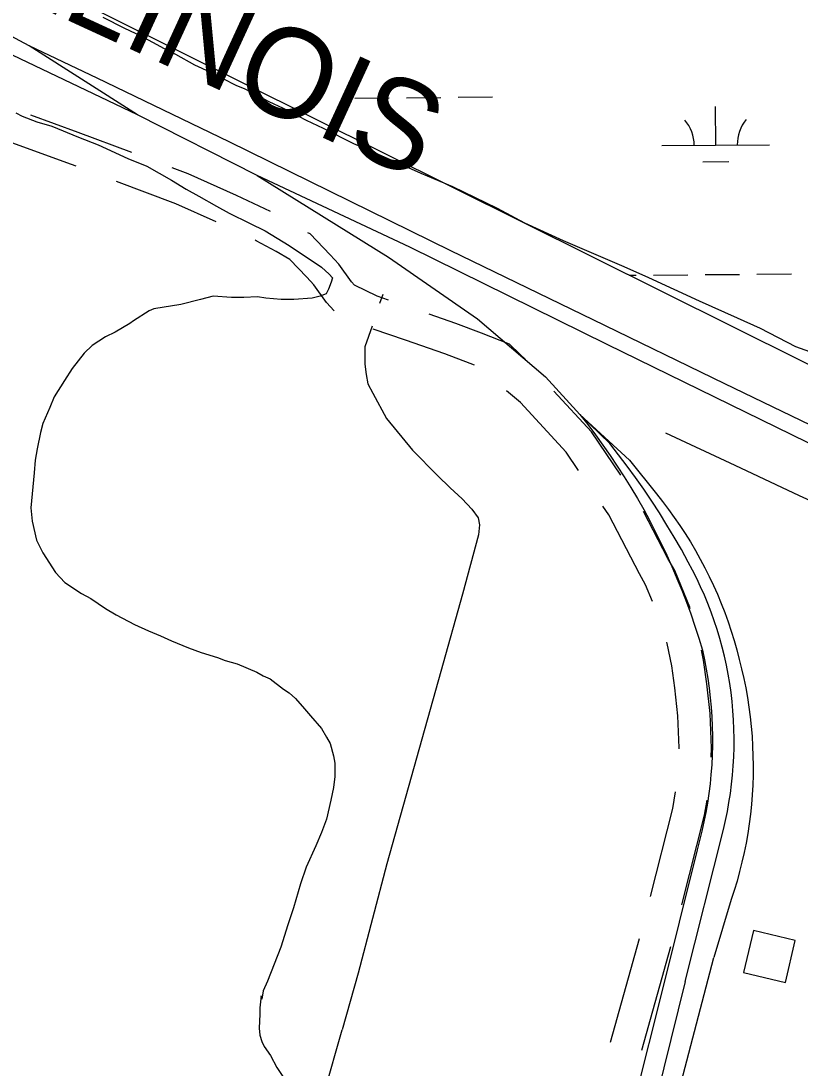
# Model space of a CAD drawing. Extents: x 3567028 to 3605064, y 510945 to 536587.
# Drawn here: x 3590344 to 3591068, y 527387 to 528359 of the extents above; entities that cross this region are included whole.
import ezdxf

# ---------------------------------------------------------------- set-up
doc = ezdxf.new("R2010")
doc.units = 0
for name, color, linetype in [('V-BLDG-OTLN', 7, 'Continuous'), ('V-RAIL-IDEN', 7, 'Continuous'), ('V-RAIL-TRAK', 7, 'Continuous'), ('V-ROAD-CNTR', 7, 'Continuous'), ('V-SITE-VEGE', 7, 'Continuous'), ('V-TOPO-SHOR', 7, 'Continuous'), ('V-WETL-SWMP', 7, 'Continuous')]:
    doc.layers.add(name, color=color, linetype=linetype)

msp = doc.modelspace()

# ---------------------------------------------------------------- linework, layer by layer
at = {"layer": 'V-BLDG-OTLN'}
msp.add_lwpolyline([(3591024.26, 527514.69), (3591015.07, 527475.76), (3591054, 527466.57), (3591063.19, 527505.49)], close=True, dxfattribs=at)
at = {"layer": 'V-RAIL-TRAK'}
msp.add_line((3590452.42, 528271.53), (3590351.95, 528335.56), dxfattribs=at)
for points in [[(3592132.06, 527451.18), (3591932.31, 527548.85), (3591717.34, 527653.88), (3591493.41, 527764), (3591297.1, 527859.49), (3591102.84, 527953.54), (3590888.58, 528058.55), (3590705.43, 528148.84), (3590563.66, 528215.09), (3590452.42, 528271.53), (3590302.39, 528342.87), (3590276.81, 528355.35), (3590171.73, 528406.06)], [(3592150.34, 527459.48), (3591976.41, 527545.36), (3591813.29, 527625.39), (3591679.66, 527690.99), (3591515.58, 527769.64), (3591418.83, 527817.59), (3591300.63, 527875.36), (3591166.3, 527940.74), (3590997.62, 528022.07), (3590875.5, 528081.33), (3590743.47, 528145.3), (3590537.5, 528246.61), (3590414.86, 528305.42), (3590351.95, 528335.56), (3590283.59, 528372.12)], [(3590563.66, 528215.09), (3590685.63, 528139.52), (3590768.19, 528082.34), (3590831.24, 528028.43), (3590863.28, 527993.42), (3590870.56, 527984.12), (3590877.67, 527974.69), (3590884.6, 527965.13), (3590891.36, 527955.44), (3590897.94, 527945.63), (3590904.33, 527935.7), (3590910.54, 527925.65), (3590916.56, 527915.49), (3590922.4, 527905.21), (3590928.04, 527894.84), (3590933.49, 527884.36), (3590938.74, 527873.78), (3590943.8, 527863.1), (3590948.66, 527852.34), (3590953.32, 527841.48), (3590957.78, 527830.55), (3590962.03, 527819.53), (3590966.09, 527808.43), (3590969.93, 527797.26), (3590973.57, 527786.02), (3590977, 527774.72), (3590978.88, 527766.01), (3590980.55, 527757.25), (3590982, 527748.46), (3590983.25, 527739.63), (3590984.29, 527730.78), (3590985.11, 527721.9), (3590985.72, 527713.01), (3590986.12, 527704.11), (3590986.31, 527695.19), (3590986.27, 527686.28), (3590986.03, 527677.37), (3590985.58, 527668.47), (3590984.91, 527659.58), (3590984.02, 527650.71), (3590982.93, 527641.86), (3590981.62, 527633.05), (3590980.11, 527624.26), (3590978.38, 527615.52), (3590976.45, 527606.82), (3590974.3, 527598.17), (3590971.95, 527589.57), (3590938.7, 527455.28)], [(3590863.28, 527993.42), (3590909.13, 527951.1), (3590934.26, 527919.75), (3590939.96, 527912.64), (3590945.5, 527905.41), (3590950.86, 527898.04), (3590956.05, 527890.55), (3590961.05, 527882.94), (3590965.88, 527875.21), (3590970.52, 527867.38), (3590974.98, 527859.43), (3590979.25, 527851.38), (3590983.33, 527843.23), (3590987.21, 527834.99), (3590990.89, 527826.66), (3590994.38, 527818.24), (3590997.67, 527809.75), (3591000.76, 527801.18), (3591003.64, 527792.53), (3591006.32, 527783.82), (3591008.79, 527775.06), (3591011.06, 527766.23), (3591013.28, 527757.46), (3591015.29, 527748.64), (3591017.1, 527739.78), (3591018.7, 527730.87), (3591020.08, 527721.93), (3591021.27, 527712.96), (3591022.24, 527703.97), (3591023, 527694.95), (3591023.55, 527685.92), (3591023.88, 527676.88), (3591024.01, 527667.83), (3591023.92, 527658.79), (3591023.63, 527649.75), (3591023.12, 527640.71), (3591022.4, 527631.7), (3591021.47, 527622.7), (3591020.32, 527613.72), (3591018.98, 527604.77), (3591017.42, 527595.86), (3591015.65, 527586.99), (3591013.67, 527578.16), (3591011.49, 527569.38), (3591009.11, 527560.65), (3591006.52, 527551.98), (3591003.73, 527543.38), (3590987.55, 527489.79)], [(3590960.94, 527467.3), (3590996.41, 527608.39), (3590998.35, 527616.71), (3591000.09, 527625.07), (3591001.61, 527633.48), (3591002.93, 527641.92), (3591004.04, 527650.39), (3591004.94, 527658.88), (3591005.62, 527667.4), (3591006.1, 527675.93), (3591006.36, 527684.46), (3591006.41, 527693.01), (3591006.25, 527701.55), (3591005.88, 527710.08), (3591005.29, 527718.6), (3591004.49, 527727.11), (3591003.49, 527735.59), (3591002.27, 527744.05), (3591000.84, 527752.47), (3590999.2, 527760.85), (3590997.36, 527769.2), (3590995.31, 527777.49), (3590993.05, 527785.73), (3590990.59, 527793.91), (3590987.93, 527802.03), (3590985.07, 527810.07), (3590982.01, 527818.05), (3590978.75, 527825.94), (3590975.29, 527833.76), (3590971.65, 527841.48), (3590967.81, 527849.11), (3590963.78, 527856.65), (3590957.4, 527868.19), (3590950.82, 527879.63), (3590944.03, 527890.94), (3590937.05, 527902.12), (3590929.86, 527913.19), (3590922.48, 527924.12), (3590914.9, 527934.92), (3590907.13, 527945.58), (3590899.18, 527956.1), (3590891.03, 527966.47), (3590863.28, 527993.42)], [(3590510.51, 525699.97), (3590536.46, 525754.51), (3590543.97, 525769.51), (3590552.84, 525788.59), (3590557.62, 525800.87), (3590563.77, 525823.37), (3590578.81, 525875.87), (3590623.92, 526053.83), (3590668.35, 526230.43), (3590709.36, 526394.75), (3590758.57, 526589.76), (3590818.04, 526824.31), (3590868.62, 527024.09), (3590928.77, 527264.78), (3590987.55, 527489.79)], [(3590960.94, 527467.3), (3590914.46, 527279.79), (3590858.41, 527060.24), (3590804.41, 526850.23), (3590738.8, 526589.77), (3590667.71, 526311.58), (3590658.83, 526275.44), (3590647.89, 526235.21), (3590636.27, 526179.98), (3590628.75, 526145.89), (3590620.54, 526100.2), (3590617.11, 526068.15), (3590609.17, 525995.63)], [(3590938.7, 527455.28), (3590892.22, 527271.19), (3590840.95, 527064.59), (3590771.92, 526789.81), (3590681.69, 526425.7), (3590616.07, 526167.29), (3590609.93, 526148.88), (3590602.41, 526127.74), (3590583.98, 526086.83), (3590571.68, 526052.06), (3590562.11, 526013.88), (3590554.6, 525987.97), (3590518.37, 525844.1), (3590517, 525833.87), (3590517.67, 525807.28), (3590514.89, 525724.76), (3590513.52, 525713.17), (3590510.1, 525698.17), (3590491.65, 525623.17), (3590461.58, 525516.12)]]:
    msp.add_lwpolyline(points, dxfattribs=at)
at = {"layer": 'V-ROAD-CNTR'}
for p, q in [((3590891.73, 527411.13), (3590918.48, 527507.48)), ((3590920.78, 527403.61), (3590947.52, 527499.96))]:
    msp.add_line(p, q, dxfattribs=at)
for points in [[(3590447.08, 528236.47), (3590397.38, 528255.15), (3590353.31, 528271.19)], [(3590395.42, 528223.84), (3590386.97, 528227.01), (3590329.79, 528247.82), (3590311.94, 528259.46), (3590306.31, 528266.25)], [(3590575.83, 528181.71), (3590544.39, 528196.57), (3590499.41, 528216.8), (3590484.52, 528222.4)], [(3590525.48, 528172.18), (3590487.97, 528189.05), (3590432.86, 528209.77)], [(3590635.14, 528089.69), (3590627.8, 528097.38), (3590616.26, 528113.78), (3590609.51, 528120.86), (3590593.78, 528137.35), (3590581.33, 528144.85), (3590562.6, 528154.77), (3590561.69, 528155.21)], [(3590685.59, 528099.58), (3590674.93, 528103.27), (3590653.89, 528113.5), (3590651.05, 528116.47), (3590639.51, 528132.88), (3590631.21, 528141.58), (3590612.71, 528160.97), (3590610.72, 528162.17)], [(3590812.65, 528044.5), (3590807.41, 528049.54), (3590797.7, 528058.79), (3590771.95, 528068.84), (3590748.04, 528077.92), (3590723.38, 528086.47)], [(3590765.43, 528039.18), (3590761.17, 528040.85), (3590737.8, 528049.72), (3590701.13, 528062.43), (3590671.26, 528072.79)], [(3590861.93, 527941.61), (3590850.36, 527958.63), (3590807.92, 528004.51), (3590795.12, 528015.56)], [(3590901.09, 527937.36), (3590873.91, 527977.36), (3590838.85, 528015.26)], [(3590930.54, 527819.97), (3590924.21, 527835.51), (3590918.5, 527845.56), (3590889.92, 527900.42), (3590884.41, 527908.53)], [(3590965.48, 527813.46), (3590965.12, 527814.6), (3590951.26, 527848.64), (3590944.85, 527859.91), (3590922.17, 527903.44)], [(3590955.41, 527683.16), (3590955.48, 527684.33), (3590954.16, 527713.95), (3590951.36, 527739.95), (3590948.44, 527760.38), (3590944.29, 527781.01), (3590943.88, 527782.3)], [(3590984.99, 527675.57), (3590985.53, 527684.05), (3590984.09, 527716.23), (3590981.13, 527743.67), (3590978.02, 527765.46), (3590976.11, 527774.95)], [(3590928.64, 527546.17), (3590949.51, 527627.82), (3590952.1, 527643.33)], [(3590957.68, 527538.65), (3590978.89, 527621.63), (3590981.25, 527635.79)]]:
    msp.add_lwpolyline(points, dxfattribs=at)
at = {"layer": 'V-SITE-VEGE'}
for points in [[(3591093.11, 528045.7), (3591063.71, 528056.29), (3591030.79, 528073.36), (3591009.63, 528082.77), (3590974.36, 528098.66), (3590927.33, 528120.43), (3590904.4, 528130.44), (3590847.96, 528154.57), (3590812.1, 528171.04), (3590786.82, 528184.57), (3590745.08, 528204.58), (3590715.69, 528216.94), (3590676.3, 528234.59), (3590653.37, 528244.6), (3590625.16, 528258.72), (3590609.28, 528266.37), (3590588.12, 528277.55), (3590574.6, 528283.44), (3590552.26, 528295.21), (3590544.03, 528298.73), (3590519.93, 528311.09), (3590505.82, 528317.56), (3590488.18, 528327.56), (3590477.6, 528332.86), (3590455.85, 528344.63), (3590440.56, 528351.69), (3590420.58, 528361.69)], [(3590339.43, 528273.27), (3590345.31, 528270.33), (3590358.83, 528265.03), (3590372.94, 528260.91), (3590397.63, 528250.91), (3590415.86, 528243.84), (3590443.49, 528230.9), (3590461.13, 528223.83), (3590484.05, 528210.89), (3590497.57, 528202.65), (3590509.33, 528196.18), (3590525.79, 528186.77), (3590537.55, 528180.3), (3590556.36, 528170.88), (3590571.06, 528163.82), (3590593.39, 528150.29), (3590623.37, 528130.29), (3590630.43, 528123.82), (3590633.37, 528120.29), (3590632.19, 528116.17), (3590629.83, 528109.7), (3590627.48, 528105.59), (3590622.19, 528103.24), (3590614.54, 528101.48), (3590597.49, 528100.31), (3590585.73, 528100.31), (3590571.62, 528101.49), (3590563.98, 528102.67), (3590551.04, 528102.09), (3590539.87, 528102.09), (3590522.82, 528103.28), (3590511.06, 528100.34), (3590492.83, 528095.64), (3590467.54, 528091.54), (3590463.43, 528089.77), (3590448.73, 528080.37), (3590445.2, 528078.02), (3590431.67, 528069.8), (3590422.85, 528065.68), (3590410.5, 528057.46), (3590402.85, 528050.4)], [(3590402.85, 528050.4), (3590391.67, 528036.3), (3590384.62, 528025.13), (3590375.2, 528009.84), (3590371.08, 527999.85), (3590364.61, 527985.15), (3590362.25, 527976.92), (3590359.31, 527961.63), (3590357.54, 527951.05), (3590356.36, 527939.29), (3590353.41, 527906.95), (3590354.58, 527894.61), (3590358.69, 527876.96), (3590364.56, 527865.2), (3590376.32, 527846.97), (3590385.13, 527837.56), (3590400.42, 527827.56), (3590409.24, 527822.85), (3590422.75, 527813.44), (3590432.75, 527807.56), (3590449.8, 527798.73), (3590462.73, 527792.85), (3590473.9, 527788.14), (3590483.89, 527783.43), (3590499.77, 527776.95), (3590511.52, 527772.84), (3590526.81, 527768.12), (3590533.87, 527765.18), (3590545.04, 527762.24), (3590563.26, 527754.59), (3590569.14, 527751.06), (3590575.6, 527748.11), (3590587.95, 527738.7), (3590593.24, 527735.18), (3590599.12, 527729.88), (3590607.35, 527720.47), (3590613.22, 527714), (3590623.21, 527702.24), (3590627.92, 527694), (3590631.44, 527688.12), (3590634.38, 527676.95), (3590635.55, 527669.89), (3590635.55, 527657.55), (3590634.36, 527647.55), (3590632.01, 527635.79), (3590627.88, 527618.15), (3590623.18, 527605.81), (3590617.88, 527593.46), (3590609.06, 527573.47), (3590603.76, 527558.19), (3590597.28, 527535.85), (3590591.98, 527519.97), (3590585.51, 527499.4), (3590573.15, 527467.65), (3590569.03, 527458.83), (3590567.85, 527451.19), (3590567.26, 527454.13), (3590566.08, 527442.96), (3590566.08, 527437.08), (3590565.49, 527424.14), (3590566.07, 527417.68), (3590567.84, 527411.8), (3590570.19, 527407.09), (3590576.06, 527398.86), (3590581.94, 527387.68), (3590587.23, 527379.45)]]:
    msp.add_lwpolyline(points, dxfattribs=at)
at = {"layer": 'V-TOPO-SHOR'}
for p, q in [((3590680.21, 528104.96), (3590677.21, 528096.39)), ((3590599.62, 527274.11), (3590642.48, 527422.61))]:
    msp.add_line(p, q, dxfattribs=at)
for points in [[(3590670.18, 528075.31), (3590663.43, 528056.32), (3590663.52, 528040.21), (3590664.69, 528030.6), (3590666.35, 528021.93), (3590671.05, 528013.18), (3590683.58, 527989.77), (3590707.65, 527960.48), (3590730.91, 527936.82), (3590742.78, 527925.33), (3590753.75, 527915.27), (3590762.87, 527905.71), (3590768.75, 527897.63), (3590770, 527891.07), (3590769.08, 527881.75), (3590754.24, 527826.76), (3590734.11, 527755.07), (3590683.93, 527576.69), (3590657.26, 527475.27), (3590642.48, 527422.61)], [(3590942.69, 527976.45), (3591006.92, 527946.51), (3591066.83, 527918.24), (3591098.79, 527903.66), (3591123.98, 527891.11), (3591129.93, 527886.78), (3591159.9, 527873.03), (3591208.25, 527848.75), (3591275.52, 527815.95)]]:
    msp.add_lwpolyline(points, dxfattribs=at)
at = {"layer": 'V-WETL-SWMP'}
for p, q in [((3590654.11, 528287.02), (3590686.11, 528287.29)), ((3590702.11, 528287.42), (3590734.11, 528287.69)), ((3590750.11, 528287.83), (3590782.1, 528288.1)), ((3590989.33, 528243.41), (3590989.03, 528279.41)), ((3590939.33, 528242.99), (3591039.33, 528243.84)), ((3590977.46, 528227.88), (3591001.46, 528228.08)), ((3590909.05, 528122.66), (3590915.5, 528122.72)), ((3590931.5, 528122.85), (3590963.5, 528123.12)), ((3590979.5, 528123.26), (3591011.5, 528123.53)), ((3591027.5, 528123.66), (3591059.5, 528123.93))]:
    msp.add_line(p, q, dxfattribs=at)
msp.add_lwpolyline([(3591381.77, 528467.82), (3591387.93, 528343.1), (3591392.35, 528296.61), (3591397.44, 528264.7), (3591405.09, 528231.43), (3591431.16, 528139.65), (3591446.15, 528101.02), (3591463.34, 528073.04), (3591483.57, 528050.51), (3591502.85, 528028.65), (3591515.9, 528004.33), (3591524.28, 527974.29), (3591528.44, 527944.02), (3591522.92, 527916.25), (3591510.69, 527864.96), (3591505.58, 527840.75), (3591503.63, 527826.84), (3591505.56, 527815.82), (3591459.24, 527848.93), (3590355.75, 528397.95)], dxfattribs=at)
for centre, start, end in [((3590934.09, 528243.42), 359.71153, 41.25519), ((3591044.57, 528244.35), 139.71153, 181.25518)]:
    msp.add_arc(centre, 35.25, start, end, dxfattribs=at)

# ---------------------------------------------------------------- texts
at = {"layer": 'V-RAIL-IDEN'}
msp.add_text('ILLINOIS', height=83, rotation=335.3067, dxfattribs=at).set_placement((3590295.84, 528401.43))

doc.saveas('drawing.dxf')
